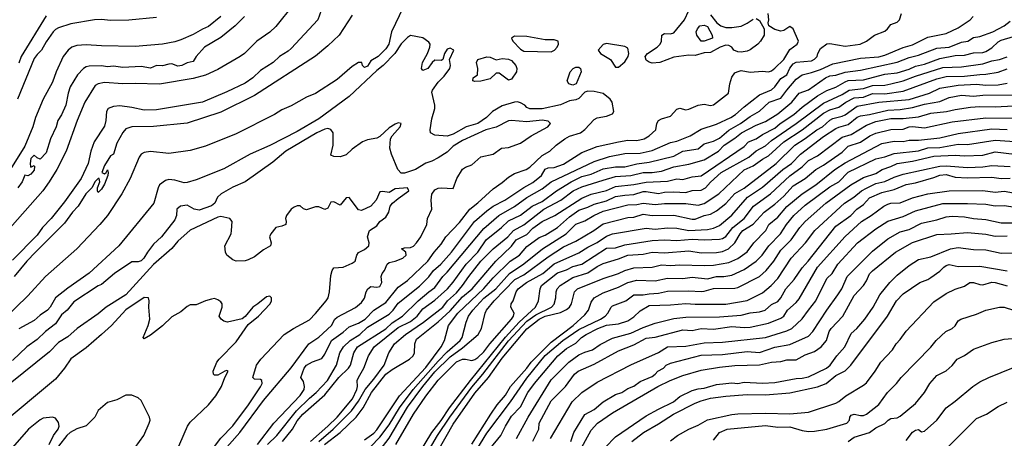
# Model space of a CAD drawing. Header units: metres. Extents: x -46681 to -43747, y -240911 to -237677.
# Tile 382 of 656: x -44272 to -44111, y -240043 to -239975. Entities that reach past the tile are written whole.
import ezdxf

# ---------------------------------------------------------------- set-up
doc = ezdxf.new("R2010")
doc.units = ezdxf.units.M
doc.layers.add('CONTOUR_INDEX', color=1, linetype='Continuous')
doc.layers.add('CONTOUR_INTER', color=3, linetype='Continuous')

msp = doc.modelspace()

# ---------------------------------------------------------------- linework, layer by layer
at = {"layer": 'CONTOUR_INDEX'}
for points, elevation in [([(-44222.69, -239973.02), (-44223.26, -239974.52), (-44227.6, -239979.25), (-44228.1, -239979.69), (-44229.5, -239980.52), (-44230.54, -239981.52), (-44232.6, -239982.85), (-44233.85, -239984.02), (-44235.1, -239984.9), (-44238.1, -239986.32), (-44242.1, -239987.99), (-44249.6, -239989.25), (-44251.6, -239989.32), (-44253.6, -239988.86), (-44255.6, -239988.63), (-44256.6, -239988.69), (-44257.48, -239989.02), (-44257.74, -239989.52), (-44257.88, -239991.02), (-44258.1, -239991.96), (-44259.78, -239994.52), (-44260.34, -239996.02), (-44260.75, -239998.02), (-44261.91, -240000.52), (-44264.6, -240004.3), (-44266.8, -240007.02), (-44268.21, -240008.52), (-44269.1, -240009.75), (-44273.1, -240013.86)], 95), ([(-44267.6, -239973.91), (-44271.7, -239980.52), (-44272.1, -239981.61)], 100), ([(-44224.46, -240043.52), (-44221.58, -240041.02), (-44220.06, -240039.52), (-44217.57, -240036.52), (-44216.89, -240035.02), (-44216.76, -240034.52), (-44216.79, -240033.52), (-44216.59, -240033.02), (-44215.7, -240031.52), (-44214.94, -240029.52), (-44214.02, -240028.02), (-44210.1, -240024.85), (-44208.1, -240023.88), (-44207.02, -240023.02), (-44206.1, -240021.82), (-44204.1, -240020.38), (-44202.03, -240018.52), (-44201.1, -240017.46), (-44198.98, -240014.52), (-44197.1, -240012.52), (-44195.75, -240010.52), (-44193.24, -240008.52), (-44192.1, -240007.42), (-44190.1, -240006.5), (-44188.2, -240005.02), (-44186.6, -240004.26), (-44184.26, -240002.52), (-44181.83, -240001.02), (-44180.1, -240000.17), (-44178.6, -239999.77), (-44176.6, -239998.9), (-44174.6, -239998.57), (-44173.1, -239998.56), (-44171.1, -239998.08), (-44169.1, -239997.82), (-44165.1, -239996.86), (-44163.6, -239996), (-44161.1, -239995.66), (-44160.1, -239994.82), (-44158.6, -239994.38), (-44157.6, -239993.88), (-44156.1, -239992.61), (-44154.21, -239991.52), (-44152.6, -239990.33), (-44151.1, -239989.46), (-44149.48, -239988.02), (-44147.6, -239987.36), (-44146.64, -239986.02), (-44145.1, -239984.24), (-44144.1, -239983.51), (-44142.6, -239983.17), (-44141.1, -239982.66), (-44139.1, -239981.72), (-44134.6, -239980.81), (-44131.6, -239980.58), (-44130.6, -239980.33), (-44127.6, -239979.09), (-44126.1, -239978.65), (-44123.6, -239977.37), (-44120.6, -239976.76), (-44118.6, -239975.86), (-44116.68, -239974.52), (-44116.19, -239974.02)], 95), ([(-44215.05, -240047.52), (-44211.6, -240042.98), (-44208.6, -240037.92), (-44206.1, -240034.52), (-44204.1, -240032.1), (-44201.6, -240029.65), (-44199.6, -240028.2), (-44197.06, -240026.02), (-44196.48, -240025.02), (-44195.91, -240022.52), (-44195.69, -240022.02), (-44194.43, -240020.52), (-44191.03, -240017.02), (-44189.6, -240016.26), (-44185.6, -240013.31), (-44183.1, -240011.69), (-44181.1, -240010.76), (-44178.16, -240009.02), (-44176.6, -240007.91), (-44172.6, -240006.9), (-44171.6, -240006.82), (-44170.1, -240006.33), (-44168.6, -240006.52), (-44165.1, -240006.48), (-44162.1, -240007.17), (-44161.6, -240007.14), (-44160.1, -240006.56), (-44159.1, -240006.32), (-44158.1, -240005.76), (-44156.6, -240004.6), (-44155.1, -240002.96), (-44153.6, -240002.1), (-44148.37, -239998.02), (-44145.3, -239995.02), (-44143.6, -239993.95), (-44141.69, -239992.52), (-44140.79, -239992.02), (-44139.6, -239990.96), (-44139.1, -239990.68), (-44137.6, -239990.32), (-44137.1, -239990.09), (-44135.1, -239988.66), (-44131.6, -239988), (-44126.6, -239987.59), (-44123.29, -239986.52), (-44121.6, -239985.73), (-44118.6, -239985.21), (-44115.6, -239985.06), (-44114.1, -239985.22), (-44112.1, -239985.16), (-44110.6, -239984.89)], 100), ([(-44198.1, -240043.97), (-44194.98, -240039.02), (-44193.93, -240037.52), (-44192.6, -240035.92), (-44191.77, -240034.52), (-44189.1, -240031.52), (-44188.37, -240030.52), (-44185.1, -240027.26), (-44181.54, -240024.52), (-44179.6, -240022.79), (-44179.03, -240022.02), (-44178.6, -240020.71), (-44178.1, -240020.02), (-44176.6, -240019.18), (-44174.1, -240018.28), (-44172.6, -240017.52), (-44171.1, -240017.1), (-44168.1, -240017.23), (-44166.1, -240016.79), (-44163.6, -240016.86), (-44162.1, -240016.61), (-44159.6, -240016.89), (-44158.1, -240016.53), (-44156.88, -240016.52), (-44155.6, -240016.28), (-44153.6, -240015.36), (-44151.61, -240014.02), (-44150.64, -240013.02), (-44149.55, -240011.52), (-44147.65, -240009.52), (-44146.68, -240008.02), (-44145.47, -240006.52), (-44143.6, -240004.83), (-44139.6, -240001.87), (-44138.1, -240001.06), (-44136.6, -239999.47), (-44132.1, -239997.28), (-44130.6, -239996.96), (-44129.1, -239996.42), (-44125.1, -239995.96), (-44123.6, -239995.5), (-44121.6, -239995.44), (-44118.6, -239994.85), (-44117.1, -239994.94), (-44112.6, -239994.25), (-44108.6, -239994.52)], 105), ([(-44240.6, -240044.97), (-44239.1, -240042.97), (-44237.1, -240040.94), (-44234.56, -240037.52), (-44232.6, -240034.58), (-44232.34, -240034.02), (-44232.39, -240033.52), (-44232.6, -240033.35), (-44233.6, -240033.31), (-44233.85, -240033.02), (-44233.24, -240031.02), (-44232.53, -240030.02), (-44228.72, -240026.02), (-44227.21, -240025.02), (-44224.6, -240023.6), (-44223.6, -240022.57), (-44221.86, -240020.52), (-44221.56, -240020.02), (-44221.31, -240019.02), (-44221.1, -240016.35), (-44220.88, -240015.52), (-44220.6, -240015.12), (-44219.1, -240014.98), (-44217.6, -240014.36), (-44217.14, -240014.02), (-44216.89, -240013.02), (-44216.6, -240012.61), (-44215.6, -240012.13), (-44214.88, -240011.52), (-44214.86, -240011.02), (-44215.14, -240010.02), (-44214.77, -240009.02), (-44213.6, -240008.24), (-44213.1, -240007.5), (-44212.1, -240006.82), (-44211.64, -240006.02), (-44211.4, -240005.02), (-44211.02, -240004.52), (-44210.1, -240003.74), (-44208.39, -240002.52), (-44208.6, -240002.03), (-44210.6, -240002.21), (-44211.6, -240002.76), (-44212.6, -240002.6), (-44213.1, -240002.7), (-44213.68, -240004.02), (-44214.57, -240005.02), (-44216.1, -240005.75), (-44216.6, -240005.63), (-44218.1, -240003.59), (-44218.6, -240003.64), (-44219.6, -240004.85), (-44220.6, -240004.29), (-44221.1, -240004.34), (-44221.6, -240005.37), (-44222.1, -240005.58), (-44223.1, -240005.15), (-44223.6, -240005.15), (-44225.1, -240005.64), (-44225.6, -240005.46), (-44226.1, -240004.97), (-44226.6, -240004.97), (-44227.1, -240005.17), (-44227.6, -240005.52), (-44228.34, -240006.52), (-44228.53, -240007.02), (-44228.4, -240007.52), (-44228.48, -240008.02), (-44229.1, -240008.29), (-44230.1, -240008.5), (-44230.92, -240009.52), (-44231.15, -240010.02), (-44230.84, -240011.02), (-44230.95, -240011.52), (-44232.1, -240012.15), (-44233.6, -240013.28), (-44234.6, -240013.82), (-44235.1, -240013.95), (-44236.6, -240014.02), (-44237.1, -240013.8), (-44238.08, -240013.02), (-44238.33, -240012.52), (-44238.43, -240011.52), (-44237.41, -240009.52), (-44237.32, -240009.02), (-44237.21, -240007.52), (-44237.59, -240007.02), (-44239.1, -240006.73), (-44239.6, -240006.84), (-44244.1, -240008.94), (-44246.1, -240010.77), (-44247.1, -240011.93), (-44250.1, -240014.54), (-44254.6, -240019.51), (-44257.83, -240021.52), (-44259.1, -240022.61), (-44262.58, -240025.02), (-44264.1, -240026.37), (-44265.6, -240027.33), (-44267.1, -240028.85), (-44273.48, -240034.02)], 90), ([(-44185.23, -240043.02), (-44181.67, -240037.02), (-44180.1, -240035.51), (-44177.6, -240033.81), (-44172.1, -240030.97), (-44167.6, -240028.94), (-44166.1, -240028.05), (-44163.1, -240027.9), (-44160.1, -240027.35), (-44157.1, -240027.24), (-44150.1, -240026.48), (-44146.6, -240025.39), (-44145.81, -240025.02), (-44144.1, -240023.47), (-44143.1, -240022.02), (-44141.85, -240020.52), (-44140.1, -240016.86), (-44139.2, -240016.02), (-44138.28, -240014.52), (-44135.05, -240011.02), (-44132.1, -240008.75), (-44130.1, -240007.45), (-44127.6, -240006.69), (-44125.6, -240005.78), (-44121.1, -240004.6), (-44117.1, -240004.57), (-44114.1, -240004.71), (-44112.6, -240004.96), (-44111.1, -240004.93), (-44105.6, -240005.74)], 110), ([(-44165.6, -240043.39), (-44164.45, -240042.52), (-44162.6, -240041.48), (-44161.1, -240040.86), (-44159.6, -240039.99), (-44155.6, -240039.09), (-44154.6, -240038.98), (-44150.1, -240038.87), (-44146.1, -240038.98), (-44143.1, -240038.7), (-44138.6, -240037.27), (-44138.1, -240036.99), (-44137, -240036.02), (-44134.1, -240034.32), (-44133.6, -240033.91), (-44132.18, -240032.02), (-44131.24, -240030.52), (-44129.34, -240028.52), (-44128.73, -240027.52), (-44128.1, -240026.84), (-44127.1, -240025.45), (-44122.6, -240020.65), (-44120.6, -240019.31), (-44119.1, -240018.61), (-44117.6, -240018.08), (-44116.71, -240017.52)], 115), ([(-44116.71, -240017.52), (-44116.1, -240017.49), (-44115.1, -240017.85), (-44114.6, -240017.86), (-44113.1, -240017.45), (-44112.6, -240017.49), (-44110.6, -240018.06)], 115)]:
    msp.add_lwpolyline(points, dxfattribs=dict(at, elevation=elevation))
at = {"layer": 'CONTOUR_INTER'}
for points, elevation in [([(-44209.28, -239972.52), (-44211.19, -239976.52), (-44211.66, -239978.52), (-44212.1, -239979.27), (-44213.39, -239980.52), (-44214.6, -239981.26), (-44215.1, -239982.14), (-44215.6, -239982.32), (-44215.93, -239982.02), (-44216.04, -239981.52), (-44216.6, -239981.54), (-44217.6, -239982.16), (-44220.1, -239984.28), (-44223.6, -239986.59), (-44225.1, -239987.19), (-44227.6, -239988.63), (-44229.1, -239989.28), (-44230.31, -239990.02), (-44236.6, -239993.2), (-44241.6, -239995.2), (-44244.1, -239995.9), (-44247.6, -239996.43), (-44250.6, -239996.08), (-44251.6, -239996.22), (-44252.1, -239996.49), (-44252.44, -239997.02), (-44253.89, -240000.52), (-44255.25, -240003.02), (-44257.62, -240006.52), (-44258.86, -240008.02), (-44262.6, -240012.02), (-44267.73, -240016.52), (-44270.6, -240019.69), (-44276.6, -240025.49)], 93), ([(-44227.23, -239972.02), (-44230.1, -239975.64), (-44231.1, -239976.55), (-44233.21, -239978.02), (-44235.24, -239980.02), (-44235.92, -239980.52), (-44239.6, -239982.66), (-44241.6, -239983.59), (-44243.6, -239984.15), (-44249.1, -239985.05), (-44253.1, -239984.94), (-44255.1, -239985.02), (-44258.1, -239984.78), (-44259.1, -239984.99), (-44259.6, -239985.26), (-44261.31, -239988.02), (-44262.53, -239991.02), (-44264.33, -239996.02), (-44265.87, -239999.02), (-44267.11, -240001.02), (-44268.16, -240002.52), (-44274.36, -240009.52)], 96), ([(-44151.6, -239974.33), (-44151.1, -239974.64), (-44150.32, -239976.02), (-44150.34, -239977.02), (-44150.91, -239978.02), (-44151.34, -239978.52), (-44152.6, -239979.46), (-44153.1, -239979.64), (-44154.1, -239979.85), (-44154.6, -239979.8), (-44155.25, -239979.52), (-44155.62, -239979.02), (-44156.1, -239978.73), (-44156.6, -239978.68), (-44157.52, -239979.02), (-44159.1, -239979.87), (-44160.1, -239979.95), (-44161.6, -239980.37), (-44162.6, -239980.32), (-44165.1, -239980.67), (-44167.37, -239981.52), (-44168.6, -239981.61), (-44169.1, -239981.46), (-44169.6, -239981.13), (-44169.77, -239980.52), (-44169.36, -239980.02), (-44167.8, -239979.02), (-44167.31, -239978.52), (-44167.11, -239978.02), (-44167.03, -239977.02), (-44166.6, -239976.8), (-44165.6, -239976.85), (-44165.1, -239976.66), (-44163.33, -239974.52), (-44162.63, -239973.02)], 93), ([(-44239.1, -239973.99), (-44241.1, -239975.64), (-44242.1, -239976.06), (-44243.6, -239976.94), (-44245.6, -239977.82), (-44246.6, -239978.13), (-44248.6, -239978.5), (-44253.1, -239978.92), (-44258.6, -239978.8), (-44261.1, -239978.62), (-44262.6, -239978.73), (-44263.4, -239979.02), (-44264.01, -239979.52), (-44264.82, -239980.52), (-44265.96, -239983.02), (-44266.6, -239984.75), (-44268.1, -239987.54), (-44269.35, -239990.52), (-44269.81, -239992.02), (-44271.1, -239995.2), (-44275.1, -240001.56)], 98), ([(-44217.6, -239973.77), (-44219.76, -239977.02), (-44221.6, -239978.81), (-44223.6, -239980.47), (-44233.6, -239986.9), (-44239.1, -239989.63), (-44244.6, -239991.43), (-44250.1, -239992), (-44253.6, -239992.06), (-44254.6, -239992.37), (-44255.1, -239992.96), (-44256.1, -239994.7), (-44256.63, -239996.52), (-44257.1, -239996.81), (-44258.1, -239998.35), (-44258.51, -239999.52), (-44258.1, -239999.71), (-44257.82, -239999.52), (-44257.6, -239999.08), (-44257.47, -239999.52), (-44257.57, -240000.02), (-44258.1, -240001.43), (-44258.6, -240002.25), (-44259.1, -240002.79), (-44259.25, -240002.52), (-44259.26, -240002.02), (-44258.87, -240001.02), (-44258.97, -240000.52), (-44259.1, -240000.47), (-44259.6, -240000.98), (-44260.16, -240002.02), (-44261.14, -240003.02), (-44262.39, -240005.02), (-44263.32, -240006.02), (-44264.6, -240007.79), (-44269.34, -240012.52), (-44270.76, -240014.02), (-44272.84, -240016.52)], 94), ([(-44249.6, -239974.15), (-44254.1, -239974.58), (-44257.1, -239974.65), (-44258.6, -239974.49), (-44259.7, -239974.52), (-44263.6, -239975.17), (-44265.6, -239975.83), (-44266.1, -239976.13), (-44266.49, -239976.52), (-44267.6, -239978.13), (-44268.38, -239979.52), (-44269.1, -239980.19), (-44269.6, -239980.86), (-44272.3, -239987.52)], 99), ([(-44235.23, -239974.02), (-44236.74, -239975.52), (-44239.1, -239977.41), (-44241.77, -239979.02), (-44243.1, -239980.52), (-44243.6, -239981.38), (-44244.6, -239981.6), (-44245.45, -239982.02), (-44246.1, -239982.1), (-44247.1, -239981.76), (-44247.6, -239981.78), (-44248.6, -239982.06), (-44249.6, -239982.01), (-44250.6, -239982.43), (-44252.1, -239982.19), (-44255.1, -239982.36), (-44256.6, -239982.14), (-44257.6, -239982.22), (-44258.6, -239982.06), (-44260.6, -239982.11), (-44261.1, -239982.2), (-44261.51, -239982.52), (-44262.5, -239983.52), (-44263.71, -239985.52), (-44264.03, -239986.52), (-44264.41, -239988.52), (-44265.1, -239990.06), (-44265.71, -239991.02), (-44266.01, -239992.02), (-44266.89, -239994.02), (-44267.6, -239996.31), (-44268.6, -239997.35), (-44269.1, -239997.13), (-44269.6, -239996.66), (-44270.1, -239997.24), (-44270.26, -239998.02), (-44270.16, -239998.52), (-44270.1, -239998.62), (-44269.6, -239998.39), (-44269.5, -239998.52), (-44269.6, -239999.11), (-44270.1, -239999.77), (-44270.6, -240000.06), (-44271.1, -239999.96), (-44271.52, -240001.02), (-44272.24, -240002.02)], 97), ([(-44231.46, -240044.02), (-44229.95, -240042.52), (-44226.7, -240038.52), (-44224.6, -240036.43), (-44223.49, -240035.52), (-44221.64, -240033.52), (-44220.17, -240031.02), (-44219.62, -240029.02), (-44219.04, -240028.02), (-44217.95, -240027.02), (-44216.4, -240026.02), (-44215.1, -240024.82), (-44211.6, -240022.66), (-44210.91, -240022.02), (-44210.1, -240020.88), (-44206.6, -240018.09), (-44205.1, -240016.59), (-44204.35, -240015.52), (-44203.15, -240014.52), (-44201.38, -240012.52), (-44197.62, -240007.52), (-44195.6, -240005.76), (-44194.6, -240005.04), (-44192.67, -240004.02), (-44189.6, -240001.94), (-44188.1, -240001.13), (-44186.71, -240000.02), (-44186.1, -239998.98), (-44185.6, -239998.76), (-44184.6, -239998.72), (-44183.1, -239998.14), (-44180.1, -239996.26), (-44177.6, -239995.25), (-44174.1, -239994.47), (-44172.6, -239994.25), (-44171.1, -239994.26), (-44169.94, -239994.02), (-44169.13, -239993.52), (-44168.04, -239992.52), (-44167.83, -239991.52), (-44167.59, -239991.02), (-44167.1, -239990.71), (-44165.6, -239990.29), (-44164.6, -239989.17), (-44164.1, -239989), (-44163.1, -239989.24), (-44162.6, -239989.17), (-44161.12, -239988.52), (-44160.1, -239988.35), (-44159.1, -239988.56), (-44158.6, -239988.47), (-44156.17, -239986.52), (-44155.95, -239985.02), (-44155.6, -239983.92), (-44155.1, -239983.21), (-44154.74, -239983.02), (-44154.1, -239982.85), (-44152.6, -239983.1), (-44150.6, -239982.93), (-44149.6, -239983.03), (-44149.1, -239982.86), (-44148.6, -239982.46), (-44147.1, -239981.04), (-44146.1, -239979.41), (-44144.9, -239978.52), (-44144.71, -239978.02), (-44145.6, -239976.01), (-44146.1, -239975.65), (-44147.1, -239976.26), (-44147.6, -239976.39), (-44148.6, -239976.1), (-44149.53, -239975.52), (-44149.65, -239975.02), (-44149.56, -239974.52), (-44149.65, -239973.52)], 93), ([(-44229.03, -240043.52), (-44227.35, -240041.52), (-44226.6, -240040.12), (-44225.71, -240039.02), (-44222.1, -240035.86), (-44219.78, -240033.02), (-44218.22, -240031.52), (-44217.9, -240031.02), (-44217.38, -240029.02), (-44216.78, -240028.02), (-44212.1, -240025.09), (-44211.1, -240024.11), (-44209.41, -240023.02), (-44206.87, -240020.52), (-44205.1, -240019.02), (-44204.1, -240018.35), (-44202.79, -240016.52), (-44202.1, -240015.83), (-44196.1, -240008.66), (-44193.69, -240006.52), (-44191.1, -240005.06), (-44189.1, -240003.58), (-44186.6, -240002.19), (-44185.1, -240001.06), (-44178.1, -239997.7), (-44175.6, -239996.91), (-44173.1, -239996.42), (-44170.6, -239996.34), (-44168.6, -239995.94), (-44165.6, -239994.58), (-44164.6, -239994.38), (-44162.41, -239993.52), (-44160.6, -239992.42), (-44158.1, -239991.58), (-44155.75, -239990.52), (-44154.99, -239990.02), (-44153.6, -239988.75), (-44151.1, -239986.81), (-44149.1, -239985.97), (-44148.6, -239985.52), (-44147.6, -239984.16), (-44146.6, -239983.51), (-44146.1, -239982.44), (-44145.6, -239981.76), (-44145.1, -239981.46), (-44142.6, -239981.22), (-44142.1, -239981), (-44141.65, -239980.52), (-44141.54, -239980.02), (-44141.1, -239979.22), (-44140.1, -239978.49), (-44139.6, -239978.39), (-44137.1, -239978.85), (-44134.65, -239978.52), (-44133.6, -239978.02), (-44132.27, -239977.02), (-44130.6, -239976.38), (-44130.15, -239976.02), (-44129.6, -239975.3), (-44128.6, -239974.94), (-44128.21, -239974.52), (-44127.86, -239973.52)], 94), ([(-44159.1, -239973.74), (-44158.04, -239975.02), (-44157.37, -239975.52), (-44156.6, -239975.78), (-44155.6, -239975.79), (-44154.1, -239975.57), (-44153.1, -239975.1), (-44152.1, -239974.43)], 93), ([(-44223.09, -240043.52), (-44220.73, -240041.52), (-44217.76, -240038.52), (-44216.6, -240036.91), (-44215.52, -240035.02), (-44214.1, -240033.33), (-44212.41, -240031.02), (-44211.62, -240029.02), (-44210.7, -240027.52), (-44208.93, -240026.02), (-44205.97, -240024.02), (-44202.84, -240021.52), (-44202.07, -240020.52), (-44200.6, -240019.17), (-44199.58, -240018.02), (-44198.56, -240016.52), (-44196.58, -240014.02), (-44194.6, -240012.02), (-44192.19, -240010.02), (-44191.29, -240009.02), (-44189.6, -240008.06), (-44186.31, -240005.52), (-44183.52, -240004.02), (-44181.51, -240002.52), (-44180.1, -240001.87), (-44176.6, -240000.74), (-44174.6, -240000.17), (-44172.1, -240000.02), (-44170.1, -239999.49), (-44168.6, -239999.51), (-44167.1, -239999.32), (-44165.1, -239998.57), (-44162.6, -239998.15), (-44160.1, -239997.43), (-44157.76, -239996.02), (-44156.84, -239995.02), (-44155.1, -239993.88), (-44154.04, -239993.02), (-44151.6, -239991.78), (-44150.1, -239991.19), (-44148.1, -239989.9), (-44145.77, -239988.02), (-44144.6, -239986.51), (-44143.1, -239986.01), (-44140.31, -239984.02), (-44139.6, -239983.68), (-44138.6, -239983.57), (-44137.1, -239983.11), (-44134.6, -239982.75), (-44128.6, -239981.45), (-44126.6, -239980.68), (-44125.1, -239980.31), (-44122.1, -239979.16), (-44120.1, -239979.01), (-44118.1, -239978.18), (-44117.06, -239978.02), (-44116.1, -239977.43), (-44115.1, -239977.24), (-44112.96, -239976.52), (-44111.1, -239975.52), (-44110.1, -239974.74)], 96), ([(-44160.84, -239975.52), (-44160.1, -239975.4), (-44159.6, -239975.62), (-44158.8, -239977.02), (-44158.75, -239977.52), (-44160.1, -239978.02), (-44160.6, -239978.01), (-44161.31, -239977.02), (-44161.41, -239976.52), (-44161.23, -239976.02), (-44160.84, -239975.52)], 94), ([(-44233.1, -240044.03), (-44230.44, -240040.52), (-44226.1, -240036.01), (-44225.47, -240035.02), (-44225.4, -240034.52), (-44225.6, -240033.69), (-44226.03, -240033.02), (-44225.47, -240031.52), (-44225.1, -240031.02), (-44224.1, -240030.46), (-44222.6, -240029.95), (-44222.1, -240029.22), (-44221, -240027.02), (-44219.1, -240025.63), (-44218.1, -240024.74), (-44216.6, -240024.16), (-44215.53, -240023.52), (-44214.1, -240022.01), (-44212.1, -240020.78), (-44210.1, -240018.28), (-44208.6, -240017.2), (-44205.27, -240014.02), (-44204.21, -240012.52), (-44203.1, -240011.26), (-44202.3, -240010.02), (-44200.1, -240007.69), (-44198.4, -240005.52), (-44197.1, -240004.49), (-44194.6, -240002.21), (-44193.1, -240001.16), (-44192.1, -240000.25), (-44191.1, -239999.67), (-44189.22, -239999.02), (-44188.6, -239998.66), (-44186.6, -239996.72), (-44185.35, -239996.02), (-44184.28, -239995.02), (-44182.9, -239994.02), (-44182.1, -239993.56), (-44180.3, -239993.02), (-44179.6, -239992.48), (-44178.1, -239990.82), (-44177.6, -239990.56), (-44176.1, -239990.31), (-44175.1, -239989.93), (-44174.89, -239989.52), (-44175.17, -239988.02), (-44175.48, -239987.52), (-44176.6, -239986.6), (-44178.1, -239986.28), (-44179.1, -239986.2), (-44179.6, -239986.35), (-44180.6, -239987.39), (-44181.1, -239987.62), (-44182.1, -239987.79), (-44183.6, -239988.46), (-44186.6, -239989.08), (-44188.6, -239989.12), (-44189.1, -239988.9), (-44189.44, -239988.52), (-44190.1, -239988.14), (-44190.6, -239987.97), (-44191.1, -239987.99), (-44193.1, -239988.6), (-44194.69, -239989.52), (-44195.69, -239990.52), (-44197.09, -239991.52), (-44198.99, -239992.02), (-44201.1, -239993.25), (-44202.1, -239993.58), (-44204.1, -239993.4), (-44204.85, -239993.02), (-44204.89, -239992.52), (-44204.6, -239990.72), (-44204.14, -239989.02), (-44204.12, -239988.52), (-44204.6, -239986.38), (-44204.51, -239986.02), (-44203.6, -239984.73), (-44202.6, -239983.76), (-44201.67, -239982.52), (-44201.57, -239982.02), (-44201.73, -239981.02), (-44201.04, -239979.52), (-44201.6, -239979.18), (-44202.1, -239979.36), (-44202.52, -239980.02), (-44202.83, -239981.02), (-44203.1, -239981.17), (-44204.1, -239981.15), (-44204.58, -239981.52), (-44205.29, -239982.52), (-44206.1, -239982.85), (-44206.32, -239982.52), (-44206.14, -239981.52), (-44205.3, -239980.02), (-44204.93, -239979.02), (-44204.87, -239978.52), (-44205.1, -239978.19), (-44206.1, -239977.46), (-44208.1, -239977.12), (-44208.6, -239977.43), (-44209.6, -239978.47), (-44210.65, -239980.02), (-44212.55, -239982.02), (-44213.6, -239982.82), (-44218.1, -239987.07), (-44223.1, -239990.71), (-44226.6, -239992.83), (-44231.1, -239995.12), (-44234.27, -239996.52), (-44238.6, -239998.93), (-44243.1, -240000.69), (-44244.6, -240001.17), (-44245.1, -240001.19), (-44246.6, -240000.75), (-44247.6, -240000.68), (-44248.1, -240000.81), (-44249.1, -240001.52), (-44249.34, -240002.02), (-44250.01, -240004.52), (-44255.77, -240011.52), (-44260.6, -240015.97), (-44264.1, -240018.42), (-44266.07, -240020.02), (-44266.96, -240021.52), (-44267.4, -240022.02), (-44268.6, -240022.83), (-44269.6, -240023.73), (-44272.1, -240025.08)], 92), ([(-44222.12, -240044.02), (-44219.61, -240042.02), (-44216.97, -240039.52), (-44215.83, -240038.02), (-44214.49, -240035.52), (-44212.11, -240032.52), (-44211.1, -240031.74), (-44208.26, -240030.02), (-44207.68, -240029.52), (-44207.42, -240029.02), (-44207.38, -240027.52), (-44207.1, -240026.78), (-44203.6, -240023.96), (-44201.6, -240022.13), (-44199.6, -240019.84), (-44198.02, -240018.52), (-44194.17, -240014.02), (-44191.6, -240011.54), (-44190.83, -240010.52), (-44189.1, -240009.63), (-44188.1, -240008.63), (-44186.6, -240007.52), (-44184.54, -240006.52), (-44180.1, -240003.69), (-44178.6, -240003.03), (-44176.1, -240002.47), (-44174.6, -240001.81), (-44171.6, -240001.49), (-44169.6, -240001.11), (-44166.1, -240000.95), (-44164.6, -240000.54), (-44163.6, -240000.64), (-44162.1, -240000.24), (-44160.6, -240000.03), (-44153.6, -239995.27), (-44152.9, -239994.52), (-44151.6, -239994.01), (-44150.6, -239993.28), (-44148.6, -239992.25), (-44147.71, -239991.52), (-44145.46, -239990.02), (-44144.1, -239988.82), (-44141.6, -239986.99), (-44140.1, -239986.11), (-44138.6, -239985.53), (-44137.1, -239984.66), (-44136.6, -239984.48), (-44134.1, -239984.34), (-44130.6, -239983.42), (-44128.6, -239983.22), (-44126.6, -239982.59), (-44125.6, -239982.1), (-44124.1, -239981.77), (-44121.6, -239980.88), (-44119.1, -239980.38), (-44117.6, -239980.3), (-44116.1, -239979.95), (-44114.6, -239979.86), (-44114.1, -239979.72), (-44113.1, -239979.14), (-44112.1, -239978.13), (-44111.6, -239977.85), (-44109.6, -239977.29)], 97), ([(-44191.1, -239977.23), (-44191.59, -239977.52), (-44191.4, -239978.02), (-44190.1, -239979.34), (-44189.6, -239979.65), (-44185.1, -239979.75), (-44184.59, -239979.52), (-44184.15, -239979.02), (-44183.91, -239978.52), (-44183.99, -239978.02), (-44184.6, -239977.82), (-44186.1, -239977.8), (-44189.1, -239977.24), (-44191.1, -239977.23)], 92), ([(-44176.1, -239978.41), (-44176.6, -239978.58), (-44177.44, -239979.52), (-44177.06, -239980.02), (-44175.44, -239981.02), (-44174.6, -239982.29), (-44174.1, -239982.26), (-44173.1, -239981.41), (-44172.56, -239980.52), (-44172.43, -239980.02), (-44172.6, -239979.16), (-44173.1, -239978.89), (-44176.1, -239978.41)], 92), ([(-44215.6, -240043.24), (-44214.1, -240042.15), (-44213.6, -240041.63), (-44209.87, -240036.02), (-44205.6, -240031.4), (-44203.06, -240028.02), (-44202.56, -240027.02), (-44201.91, -240024.52), (-44200.37, -240022.52), (-44196.1, -240018.49), (-44194.6, -240016.72), (-44191.82, -240014.02), (-44190.31, -240013.02), (-44189.1, -240011.61), (-44187.1, -240010.16), (-44186.1, -240009.74), (-44184.1, -240008.53), (-44182.1, -240006.76), (-44180.6, -240005.7), (-44179.1, -240005.19), (-44178.1, -240004.69), (-44176.1, -240004.13), (-44174.6, -240003.46), (-44173.1, -240003.21), (-44171.6, -240003.13), (-44170.1, -240002.63), (-44169.6, -240002.6), (-44167.6, -240002.93), (-44166.6, -240002.74), (-44165.1, -240002.67), (-44163.1, -240002.77), (-44162.1, -240002.46), (-44160.6, -240002.39), (-44159.89, -240002.02), (-44159.1, -240001.07), (-44157.36, -239999.52), (-44152.84, -239997.02), (-44151.6, -239995.95), (-44150.1, -239995.17), (-44149.1, -239994.28), (-44145.1, -239991.52), (-44140.6, -239988.16), (-44137.6, -239986.76), (-44136.45, -239986.02), (-44134.1, -239985.77), (-44132.6, -239985.3), (-44130.6, -239985.21), (-44129.6, -239985.03), (-44127.6, -239984.51), (-44125.6, -239983.73), (-44121.1, -239982.32), (-44118.1, -239982.24), (-44114.6, -239981.75), (-44113.1, -239981.22), (-44111.88, -239981.02), (-44110.6, -239980.57)], 98), ([(-44197.09, -239981.02), (-44195.6, -239980.57), (-44195.1, -239980.62), (-44194.1, -239981.07), (-44193.1, -239980.88), (-44192.1, -239980.98), (-44191.6, -239981.21), (-44190.89, -239982.02), (-44190.7, -239982.52), (-44190.78, -239983.02), (-44191.6, -239984.27), (-44192.1, -239984.42), (-44193.6, -239983.25), (-44194.1, -239983.24), (-44195.1, -239984.17), (-44196.6, -239984.59), (-44197.6, -239984.62), (-44197.89, -239984.52), (-44197.87, -239984.02), (-44197.16, -239983.52), (-44197.12, -239982.52), (-44197.31, -239981.52), (-44197.09, -239981.02)], 93), ([(-44216.1, -240045.93), (-44213.1, -240042.8), (-44211.6, -240040.81), (-44209.92, -240038.02), (-44207.67, -240035.02), (-44203.6, -240030.36), (-44202.1, -240028.85), (-44199.98, -240027.02), (-44199.65, -240026.52), (-44199, -240024.02), (-44198.61, -240023.02), (-44197.9, -240022.02), (-44196.1, -240020.05), (-44194.16, -240018.52), (-44191.91, -240016.02), (-44189.6, -240014.45), (-44186.52, -240012.02), (-44182.66, -240009.52), (-44181.1, -240007.94), (-44179.6, -240007.42), (-44178.12, -240006.52), (-44176.6, -240005.82), (-44172.6, -240004.79), (-44171.1, -240004.74), (-44170.1, -240004.55), (-44168.1, -240004.74), (-44166.6, -240004.56), (-44163.1, -240004.6), (-44161.1, -240004.87), (-44160.1, -240004.58), (-44157.74, -240003.02), (-44153.6, -239999.05), (-44152.1, -239998.43), (-44150.6, -239997.32), (-44149.6, -239996.8), (-44147.13, -239994.52), (-44144.1, -239992.52), (-44140.6, -239989.82), (-44139.6, -239989.28), (-44138.1, -239988.84), (-44136.95, -239988.02), (-44135.6, -239987.28), (-44134.1, -239987.18), (-44132.6, -239986.59), (-44130.6, -239986.63), (-44127.6, -239986.21), (-44122.1, -239984.17), (-44120.6, -239983.82), (-44117.6, -239983.76), (-44115.1, -239983.46), (-44114.1, -239983.45), (-44112.1, -239983.11), (-44110.6, -239982.57)], 99), ([(-44181.53, -239982.52), (-44181.1, -239982.29), (-44180.6, -239982.29), (-44180.34, -239982.52), (-44180.24, -239983.02), (-44181.02, -239985.02), (-44181.6, -239985.22), (-44182.21, -239985.02), (-44182.48, -239984.52), (-44182.02, -239983.02), (-44181.53, -239982.52)], 93), ([(-44210.5, -240044.02), (-44207.6, -240039.02), (-44205.6, -240036.11), (-44203.6, -240033.48), (-44200.6, -240030.46), (-44199.6, -240030.03), (-44199.1, -240030.02), (-44198.1, -240030.28), (-44197.6, -240030.11), (-44197.1, -240029.77), (-44196.1, -240028.82), (-44195.13, -240027.52), (-44191.58, -240023.52), (-44191.26, -240023.02), (-44191.14, -240022.52), (-44191.68, -240021.52), (-44191.64, -240021.02), (-44191.34, -240020.52), (-44190.86, -240019.02), (-44190.48, -240018.52), (-44189.16, -240017.52), (-44186.47, -240016.02), (-44184.6, -240014.43), (-44180.6, -240012.67), (-44179.1, -240011.7), (-44177.6, -240010.98), (-44176.1, -240009.93), (-44175.1, -240009.52), (-44169.6, -240008.64), (-44168.1, -240008.79), (-44166.1, -240008.59), (-44164.6, -240008.62), (-44162.6, -240009), (-44159.6, -240008.82), (-44158.6, -240008.6), (-44157.6, -240008.18), (-44155.6, -240006.47), (-44153.02, -240003.52), (-44150.6, -240001.89), (-44147.29, -239999.02), (-44145.83, -239998.02), (-44144.37, -239996.52), (-44140.6, -239993.64), (-44138.6, -239992.34), (-44138.1, -239992.08), (-44136.6, -239991.66), (-44135.1, -239990.47), (-44134.6, -239990.24), (-44133.1, -239990.03), (-44130.1, -239989.29), (-44128.1, -239989.18), (-44126.1, -239988.87), (-44124.1, -239988.31), (-44121.6, -239987.91), (-44120.1, -239987.25), (-44118.1, -239986.85), (-44116.1, -239987.05), (-44114.6, -239986.85), (-44107.6, -239986.81)], 101), ([(-44206.6, -240045.37), (-44204.59, -240042.02), (-44203.1, -240040.09), (-44201.73, -240038.02), (-44198.3, -240033.52), (-44192.6, -240026.46), (-44190.33, -240024.02), (-44187.66, -240021.52), (-44187.21, -240020.52), (-44186.9, -240018.52), (-44186.69, -240018.02), (-44184.1, -240015.91), (-44182.6, -240015.41), (-44181.6, -240014.89), (-44180.1, -240014.51), (-44176.1, -240011.9), (-44174.6, -240011.85), (-44173.1, -240011.37), (-44168.6, -240010.64), (-44166.6, -240010.54), (-44164.6, -240010.66), (-44162.1, -240010.4), (-44160.1, -240010.55), (-44157.6, -240010.44), (-44157.1, -240010.29), (-44156.6, -240009.98), (-44155.46, -240008.52), (-44153.57, -240007.02), (-44152.06, -240005.02), (-44149.3, -240003.02), (-44146.1, -240000.03), (-44144.1, -239998.59), (-44143.1, -239997.57), (-44141.6, -239996.77), (-44137.6, -239993.74), (-44136.1, -239993.29), (-44133.6, -239991.77), (-44132.1, -239991.15), (-44129.6, -239990.66), (-44127.6, -239990.69), (-44125.1, -239990.4), (-44123.1, -239989.8), (-44120.51, -239989.52), (-44119.1, -239989.18), (-44116.6, -239988.82), (-44115.1, -239988.73), (-44112.6, -239988.78), (-44109.6, -239988.6)], 102), ([(-44208.6, -240050.94), (-44203.67, -240042.52), (-44201.66, -240039.52), (-44198.1, -240034.64), (-44196.3, -240032.52), (-44192.1, -240027.03), (-44189.1, -240023.82), (-44187.6, -240022.78), (-44185.06, -240021.52), (-44184.6, -240021.04), (-44184.34, -240020.02), (-44184.31, -240019.02), (-44184.14, -240018.52), (-44183.66, -240018.02), (-44181.6, -240016.71), (-44179.1, -240015.92), (-44177.6, -240014.91), (-44176.6, -240014.41), (-44174.1, -240013.64), (-44172.6, -240013.04), (-44170.1, -240012.85), (-44168.6, -240012.52), (-44166.6, -240012.63), (-44162.6, -240012.32), (-44160.6, -240012.64), (-44158.1, -240012.61), (-44157.1, -240012.45), (-44156.17, -240012.02), (-44155.13, -240011.02), (-44154.24, -240009.52), (-44153.78, -240009.02), (-44152.1, -240007.96), (-44150.33, -240006.02), (-44148.6, -240004.71), (-44147.1, -240003.36), (-44145.6, -240001.69), (-44143.61, -240000.52), (-44141.88, -239999.02), (-44140.6, -239998.31), (-44137.6, -239996.16), (-44136.6, -239995.23), (-44134.6, -239994.55), (-44133.03, -239993.52), (-44132.1, -239993.09), (-44129.6, -239992.5), (-44127.6, -239992.42), (-44126.6, -239992.06), (-44126.1, -239991.99), (-44124.1, -239992.18), (-44119.6, -239991.22), (-44114.1, -239990.58), (-44107.6, -239990.62)], 103), ([(-44240.6, -240047.25), (-44235.96, -240042.02), (-44232.1, -240036.79), (-44227.6, -240031.47), (-44224.68, -240027.52), (-44223.1, -240026.47), (-44220.99, -240024.52), (-44220.45, -240023.52), (-44220.1, -240023.15), (-44217.1, -240021.6), (-44216.1, -240020.79), (-44215.6, -240020.05), (-44215.33, -240019.02), (-44215.06, -240018.52), (-44214.6, -240018.18), (-44213.6, -240018.28), (-44213.1, -240018.14), (-44212.78, -240017.52), (-44212.87, -240016.52), (-44212.72, -240016.02), (-44212.36, -240015.52), (-44211.92, -240014.52), (-44211.6, -240014.22), (-44210.6, -240014.01), (-44209.35, -240013.52), (-44208.83, -240013.02), (-44208.85, -240012.52), (-44209.54, -240012.02), (-44209.1, -240011.81), (-44208.1, -240011.77), (-44207.6, -240011.58), (-44207.1, -240011.02), (-44206.43, -240010.02), (-44205.45, -240008.02), (-44205.3, -240007.02), (-44204.61, -240005.52), (-44204.72, -240004.02), (-44204.6, -240003.05), (-44204.1, -240002.37), (-44203.6, -240002.06), (-44203.1, -240002), (-44201.1, -240002.15), (-44200.55, -240000.52), (-44199.6, -239998.97), (-44199.1, -239998.63), (-44198.1, -239998.25), (-44196.6, -239996.95), (-44194.6, -239996.49), (-44193.21, -239995.52), (-44192.1, -239995.42), (-44190.1, -239994.73), (-44188.37, -239993.52), (-44185.65, -239992.02), (-44185.24, -239991.52), (-44185.6, -239991.11), (-44186.6, -239990.93), (-44189.1, -239991.24), (-44191.6, -239991), (-44192.1, -239991.05), (-44194.1, -239992.12), (-44195.8, -239992.52), (-44199.6, -239994.26), (-44201.1, -239995.21), (-44202.1, -239996.2), (-44203.6, -239997.11), (-44204.6, -239997.65), (-44205.6, -239997.99), (-44207.3, -239999.02), (-44209.1, -239999.64), (-44209.6, -239999.6), (-44210.15, -239999.02), (-44211.22, -239996.52), (-44211.45, -239995.52), (-44211.35, -239994.02), (-44211.09, -239993.52), (-44209.77, -239992.02), (-44209.62, -239991.52), (-44210.1, -239991.4), (-44210.6, -239991.6), (-44211.6, -239992.22), (-44213.1, -239993.62), (-44213.6, -239993.9), (-44215.1, -239994.19), (-44215.95, -239994.52), (-44217.6, -239995.68), (-44218.6, -239996.64), (-44219.6, -239996.95), (-44220.6, -239996.9), (-44221.1, -239996.66), (-44220.74, -239995.02), (-44220.74, -239993.02), (-44221.1, -239992.47), (-44221.6, -239992.32), (-44222.1, -239992.41), (-44223.42, -239993.02), (-44228.49, -239996.02), (-44230.6, -239997.81), (-44235.1, -240001.02), (-44237.1, -240001.93), (-44239.03, -240003.02), (-44239.62, -240003.52), (-44240.08, -240004.52), (-44240.6, -240004.95), (-44242.6, -240005.65), (-44243.45, -240005.52), (-44244.6, -240004.83), (-44245.65, -240005.02), (-44246.28, -240005.52), (-44246.35, -240006.52), (-44246.6, -240007.24), (-44248.79, -240010.02), (-44250.1, -240011.25), (-44251.09, -240012.52), (-44251.65, -240013.52), (-44252.1, -240013.94), (-44252.6, -240014.13), (-44253.6, -240014.13), (-44256.45, -240016.02), (-44258.6, -240017.85), (-44259.1, -240018.04), (-44263.1, -240020.69), (-44264.18, -240022.02), (-44265.1, -240022.8), (-44266.1, -240024.25), (-44267.72, -240025.52), (-44269.1, -240026.82), (-44270.76, -240028.02), (-44273.1, -240030.28)], 91), ([(-44205, -240047.52), (-44201.1, -240040.67), (-44197.6, -240035.62), (-44195.34, -240033.02), (-44193.1, -240029.91), (-44189.1, -240025.1), (-44187.06, -240023.52), (-44186.1, -240023.02), (-44183.6, -240022.4), (-44182.6, -240021.91), (-44182.12, -240021.52), (-44181.8, -240021.02), (-44181.28, -240019.02), (-44180.82, -240018.52), (-44176.6, -240016.85), (-44174.1, -240016.01), (-44173.1, -240015.52), (-44171.6, -240015.13), (-44168.6, -240015.01), (-44167.1, -240014.62), (-44165.6, -240014.74), (-44164.1, -240014.6), (-44160.1, -240014.74), (-44158.6, -240014.65), (-44156.1, -240014.22), (-44154.6, -240013.56), (-44153.1, -240012.5), (-44152.03, -240011.02), (-44150.05, -240009.02), (-44149.54, -240008.02), (-44148.1, -240006.82), (-44146.6, -240005.06), (-44144.1, -240003.01), (-44141.86, -240001.52), (-44138.78, -239999.02), (-44137.1, -239997.91), (-44131.1, -239994.78), (-44129.1, -239994.36), (-44127.6, -239994.46), (-44126.6, -239994.23), (-44125.1, -239994.25), (-44121.6, -239993.83), (-44118.6, -239993.13), (-44113.1, -239992.37), (-44110.6, -239992.49)], 104), ([(-44198.89, -240047.52), (-44195.6, -240042.13), (-44191.77, -240037.02), (-44189.1, -240033.13), (-44186.1, -240029.47), (-44183.23, -240027.02), (-44180.6, -240025.19), (-44177.05, -240023.52), (-44176.31, -240023.02), (-44175.85, -240022.52), (-44175.31, -240021.52), (-44175.1, -240021.34), (-44172.91, -240020.52), (-44171.6, -240019.51), (-44170.1, -240019.54), (-44169.1, -240019.34), (-44167.6, -240019.24), (-44166.1, -240018.93), (-44162.6, -240018.88), (-44160.6, -240018.98), (-44160.1, -240018.95), (-44158.6, -240018.46), (-44155.1, -240018.43), (-44154.6, -240018.33), (-44151.1, -240016.51), (-44149.99, -240015.52), (-44148.71, -240014.02), (-44147.6, -240012.19), (-44145.89, -240010.52), (-44144.47, -240008.52), (-44143.6, -240007.52), (-44140.25, -240004.52), (-44136.16, -240001.52), (-44134.1, -240000.35), (-44132.1, -239999.65), (-44131.06, -239999.02), (-44129.6, -239998.53), (-44128.6, -239998.05), (-44126.1, -239997.67), (-44122.6, -239996.86), (-44119.1, -239996.65), (-44117.6, -239996.79), (-44114.6, -239996.67), (-44112.6, -239996.14), (-44107.6, -239996.71)], 106), ([(-44195.1, -240044.67), (-44193.35, -240042.52), (-44192.6, -240040.98), (-44191.6, -240039.37), (-44190.1, -240037.84), (-44188.92, -240035.52), (-44187.84, -240034.02), (-44184.01, -240029.52), (-44182.6, -240028.3), (-44181.1, -240027.43), (-44180.16, -240026.52), (-44179.42, -240026.02), (-44177.48, -240025.02), (-44176.1, -240024.5), (-44174.1, -240024.25), (-44172.6, -240023.78), (-44171.6, -240023.14), (-44170.6, -240022.15), (-44169.1, -240021.29), (-44165.6, -240021.18), (-44163.1, -240020.93), (-44161.6, -240021.06), (-44156.6, -240021.04), (-44153.1, -240020.44), (-44150.6, -240019.17), (-44149.2, -240018.02), (-44148.1, -240016.84), (-44145.9, -240013.52), (-44143.55, -240011.02), (-44142.05, -240009.02), (-44137.18, -240004.52), (-44135.66, -240003.52), (-44134.44, -240002.52), (-44133.6, -240002.05), (-44132.1, -240001.31), (-44130.6, -240000.99), (-44129.1, -240000.27), (-44127.6, -239999.79), (-44121.6, -239998.48), (-44120.6, -239998.4), (-44117.1, -239998.67), (-44114.6, -239998.59), (-44113.1, -239998.36), (-44110.1, -239998.55)], 107), ([(-44190.79, -240043.02), (-44188.88, -240039.52), (-44185.1, -240033.4), (-44182.23, -240030.52), (-44180.6, -240029.36), (-44179.6, -240028.89), (-44178.36, -240028.52), (-44177.1, -240027.66), (-44175.1, -240026.6), (-44172.1, -240025.77), (-44170.1, -240024.84), (-44168.1, -240024.15), (-44165.1, -240023.42), (-44163.1, -240023.16), (-44157.6, -240023.12), (-44154.1, -240022.85), (-44152.6, -240022.44), (-44151.1, -240022.31), (-44150.15, -240022.02), (-44149.1, -240021.13), (-44148.1, -240020.59), (-44147.6, -240020.03), (-44146.75, -240018.52), (-44145.44, -240017.02), (-44144.1, -240015.09), (-44143.12, -240014.02), (-44138.6, -240008.29), (-44136.14, -240006.52), (-44135.18, -240005.52), (-44134.1, -240004.72), (-44133.1, -240003.63), (-44131.1, -240002.78), (-44129.1, -240002.27), (-44127.1, -240001.47), (-44125.6, -240001.2), (-44122.6, -240000.34), (-44121.6, -239999.93), (-44120.6, -239999.84), (-44119.1, -240000.25), (-44117.1, -240000.4), (-44113.1, -240000.3), (-44111.6, -240000.5), (-44110.1, -240000.42)], 108), ([(-44188.1, -240043.44), (-44187.13, -240041.52), (-44187.05, -240040.52), (-44185.1, -240036.88), (-44182.8, -240034.52), (-44181.28, -240032.52), (-44180.69, -240032.02), (-44178.1, -240030.84), (-44174.1, -240028.67), (-44171.6, -240027.71), (-44169.6, -240026.63), (-44168.1, -240026.44), (-44163.6, -240025.27), (-44162.1, -240025.33), (-44160.6, -240025.04), (-44158.6, -240025.13), (-44155.6, -240024.71), (-44153.6, -240024.88), (-44152.6, -240024.8), (-44149.6, -240024.15), (-44147.6, -240023.33), (-44147.08, -240023.02), (-44146.49, -240022.02), (-44145.1, -240020.76), (-44144.6, -240020.15), (-44141.6, -240014.97), (-44137.1, -240010), (-44134.44, -240007.52), (-44132.82, -240006.52), (-44130.79, -240005.02), (-44130.1, -240004.69), (-44129.6, -240004.55), (-44128.1, -240004.48), (-44126.1, -240003.63), (-44123.6, -240003), (-44120.1, -240002.49), (-44114.6, -240002.44), (-44112.6, -240002.73), (-44111.1, -240002.57), (-44109.6, -240002.82)], 109), ([(-44181.91, -240043.52), (-44181.42, -240042.02), (-44179.6, -240039.08), (-44178.1, -240038.27), (-44176.6, -240037.01), (-44174.6, -240035.81), (-44173.57, -240035.52), (-44172.6, -240034.85), (-44171.6, -240034.44), (-44170.6, -240033.7), (-44168.6, -240032.87), (-44168.1, -240032.52), (-44167.69, -240032.02), (-44166.79, -240031.52), (-44166.32, -240031.02), (-44165.6, -240030.71), (-44160.6, -240029.41), (-44157.1, -240029.26), (-44153.1, -240028.8), (-44151.1, -240028.94), (-44148.6, -240028.09), (-44146.1, -240027.65), (-44143.1, -240026.29), (-44142.35, -240025.52), (-44140.09, -240022.02), (-44138.26, -240019.52), (-44137.65, -240018.52), (-44136.73, -240016.52), (-44132.6, -240012.39), (-44130.1, -240010.38), (-44128.1, -240009.22), (-44126.6, -240008.81), (-44124.6, -240007.81), (-44122.1, -240007.25), (-44120.6, -240006.76), (-44119.6, -240006.66), (-44117.6, -240006.74), (-44116.1, -240007.04), (-44114.1, -240007.22), (-44111.6, -240007.72), (-44107.1, -240007.74)], 111), ([(-44180.44, -240045.02), (-44178.6, -240041.68), (-44177.57, -240040.52), (-44175.1, -240038.84), (-44167.7, -240034.52), (-44165.65, -240033.52), (-44163.6, -240032.7), (-44160.6, -240031.86), (-44157.6, -240031.37), (-44155.1, -240031.08), (-44151.1, -240030.98), (-44149.1, -240030.54), (-44147.6, -240030.41), (-44146.6, -240030.13), (-44145.1, -240030.13), (-44143.6, -240029.33), (-44142.1, -240028.81), (-44141, -240028.02), (-44140.15, -240027.02), (-44139.68, -240025.52), (-44139.39, -240025.02), (-44137.47, -240023.02), (-44135.6, -240019.61), (-44134.1, -240018.01), (-44133.6, -240017.24), (-44133.1, -240016.1), (-44132.6, -240015.58), (-44128.88, -240012.52), (-44126.1, -240010.95), (-44122.1, -240009.66), (-44119.78, -240009.52)], 112), ([(-44119.78, -240009.52), (-44117.1, -240009.32), (-44114.1, -240009.6), (-44112.6, -240009.93), (-44110.6, -240009.89)], 112), ([(-44176.27, -240044.52), (-44174.6, -240042.75), (-44169.6, -240039.34), (-44167.6, -240038.2), (-44165.11, -240037.02), (-44164.1, -240036.13), (-44162.1, -240035.16), (-44161.1, -240034.88), (-44160.1, -240034.8), (-44158.1, -240034.2), (-44156.6, -240034), (-44155.6, -240033.93), (-44154.6, -240034.03), (-44153.6, -240033.81), (-44150.6, -240033.96), (-44148.6, -240033.86), (-44145.1, -240033.23), (-44144.1, -240033.18), (-44143.1, -240032.94), (-44140.15, -240031.52), (-44139.55, -240031.02), (-44138.46, -240029.52), (-44137.16, -240028.02), (-44136.1, -240025.84), (-44135.2, -240025.02), (-44133.88, -240023.52), (-44132.5, -240021.52), (-44131.41, -240019.52), (-44129.8, -240017.52), (-44128.6, -240016.29), (-44126.6, -240014.71), (-44125.1, -240013.74), (-44123.1, -240013.28), (-44119.88, -240012.02)], 113), ([(-44119.88, -240012.02), (-44118.6, -240011.79), (-44116.1, -240012.09), (-44114.1, -240012.16), (-44111.6, -240012.72), (-44109.1, -240012.66)], 113), ([(-44120.95, -240015.02), (-44120.6, -240014.7), (-44120.1, -240014.54), (-44118.6, -240014.88), (-44115.1, -240014.85), (-44110.6, -240015.6)], 114), ([(-44171.94, -240043.52), (-44170.02, -240042.02), (-44167.6, -240040.63), (-44165.11, -240039.02), (-44161.6, -240037.24), (-44160.6, -240036.85), (-44159.1, -240036.44), (-44156.6, -240036.1), (-44153.1, -240035.82), (-44150.1, -240035.87), (-44146.1, -240035.54), (-44141.6, -240034.58), (-44140.21, -240034.02), (-44138.6, -240032.73), (-44137.1, -240031.93), (-44136.15, -240031.02), (-44130.17, -240023.02), (-44128.7, -240020.52), (-44127.6, -240019.36), (-44124.89, -240017.52), (-44123.6, -240017.01), (-44123.1, -240016.69), (-44121.6, -240015.66), (-44120.95, -240015.02)], 114), ([(-44246.47, -240045.52), (-44244.55, -240041.02), (-44244.1, -240040.33), (-44241.11, -240037.52), (-44239.91, -240036.02), (-44238.99, -240034.52), (-44238.41, -240033.02), (-44237.87, -240032.02), (-44238.1, -240031.91), (-44238.41, -240032.02), (-44239.6, -240032.68), (-44240.1, -240032.67), (-44240.29, -240032.52), (-44240.36, -240032.02), (-44239.72, -240030.52), (-44239.37, -240030.02), (-44236.6, -240027.23), (-44234.6, -240024.35), (-44232.92, -240023.02), (-44231.05, -240021.02), (-44230.79, -240020.52), (-44230.79, -240020.02), (-44231.1, -240019.74), (-44231.6, -240019.86), (-44233.02, -240021.02), (-44233.83, -240021.52), (-44235.1, -240023.08), (-44235.6, -240023.45), (-44237.98, -240024.02), (-44238.6, -240023.84), (-44239.03, -240023.52), (-44239.35, -240023.02), (-44238.85, -240021.52), (-44238.85, -240021.02), (-44239.1, -240020.68), (-44239.6, -240020.33), (-44240.1, -240020.14), (-44240.6, -240020.22), (-44241.6, -240020.48), (-44243.1, -240021.18), (-44244.1, -240021.16), (-44244.6, -240021.42), (-44245.6, -240022.29), (-44247.1, -240023.13), (-44248.6, -240024.59), (-44250.6, -240026.13), (-44251.6, -240026.74), (-44251.76, -240026.52), (-44250.95, -240024.52), (-44250.71, -240023.52), (-44250.85, -240021.52), (-44250.77, -240020.52), (-44250.92, -240020.02), (-44251.6, -240019.98), (-44254.6, -240022), (-44256.97, -240024.52), (-44258.6, -240026.02), (-44261.1, -240028.17), (-44263.6, -240029.98), (-44264.61, -240031.52), (-44266.1, -240033.3), (-44275.34, -240041.02)], 89), ([(-44158.6, -240043.31), (-44157.59, -240042.02), (-44156.37, -240041.52), (-44150.1, -240040.88), (-44148.1, -240041.17), (-44146.1, -240041.09), (-44144.1, -240041.72), (-44143.1, -240041.86), (-44142.1, -240041.81), (-44140.06, -240041.52), (-44136.79, -240040.52), (-44136.39, -240040.02), (-44136.32, -240039.52), (-44136.1, -240039.21), (-44135.62, -240039.02), (-44134.6, -240039.27), (-44134.1, -240039.26), (-44133.6, -240039.07), (-44131.6, -240037.46), (-44130.14, -240035.52), (-44128.69, -240034.02), (-44127.96, -240033.02), (-44123.1, -240028.11), (-44122.23, -240027.02), (-44120.62, -240025.52), (-44119.6, -240025.03), (-44119.1, -240024.62), (-44118.6, -240023.79), (-44118.18, -240023.52), (-44115.6, -240022.67), (-44114.11, -240022.02), (-44111.87, -240021.52)], 116), ([(-44111.87, -240021.52), (-44111.1, -240021.52), (-44109.6, -240022.02)], 116), ([(-44136.6, -240043.49), (-44135.6, -240042.81), (-44133.1, -240042.04), (-44132.1, -240041.27), (-44130.6, -240040.57), (-44130.05, -240040.02), (-44129.6, -240039.77), (-44128.6, -240039.67), (-44128.1, -240039.38), (-44125.6, -240037.3), (-44124.1, -240035.52), (-44123.25, -240034.02), (-44122.1, -240032.72), (-44120.6, -240031.98), (-44119.6, -240031.1), (-44118.79, -240030.02), (-44117.6, -240029.45), (-44116.1, -240028.42), (-44113.1, -240027.3), (-44111.1, -240026.78), (-44107.75, -240026.52)], 117), ([(-44127.1, -240043.36), (-44126.1, -240042), (-44125.6, -240041.66), (-44125.1, -240041.56), (-44124.6, -240041.94), (-44124.1, -240041.84), (-44122.1, -240040.03), (-44120.59, -240038.02), (-44119.1, -240036.94), (-44116.24, -240034.52), (-44115.1, -240033.75), (-44113.6, -240033.02), (-44109.6, -240031.4)], 118), ([(-44253.06, -240044.52), (-44251.69, -240042.52), (-44250.77, -240040.52), (-44250.63, -240040.02), (-44250.72, -240039.52), (-44252.1, -240036.8), (-44252.6, -240036.37), (-44253.6, -240035.92), (-44254.6, -240035.94), (-44256.1, -240036.7), (-44257.6, -240037.12), (-44259.1, -240038.43), (-44259.69, -240039.52), (-44261.1, -240040.94), (-44262.6, -240041.44), (-44263.69, -240042.02), (-44264.25, -240042.52), (-44265.6, -240044.27)], 88), ([(-44120.34, -240044.52), (-44115.6, -240039.77), (-44113.98, -240039.02), (-44112.1, -240037.77), (-44110.6, -240037.08)], 119), ([(-44267.13, -240044.02), (-44266.42, -240042.52), (-44265.68, -240041.52), (-44265.5, -240041.02), (-44265.6, -240040.39), (-44266.1, -240039.7), (-44266.6, -240039.51), (-44268.1, -240039.72), (-44268.6, -240039.96), (-44270.52, -240041.52), (-44273.14, -240044.52)], 88)]:
    msp.add_lwpolyline(points, dxfattribs=dict(at, elevation=elevation))

doc.saveas('drawing.dxf')
